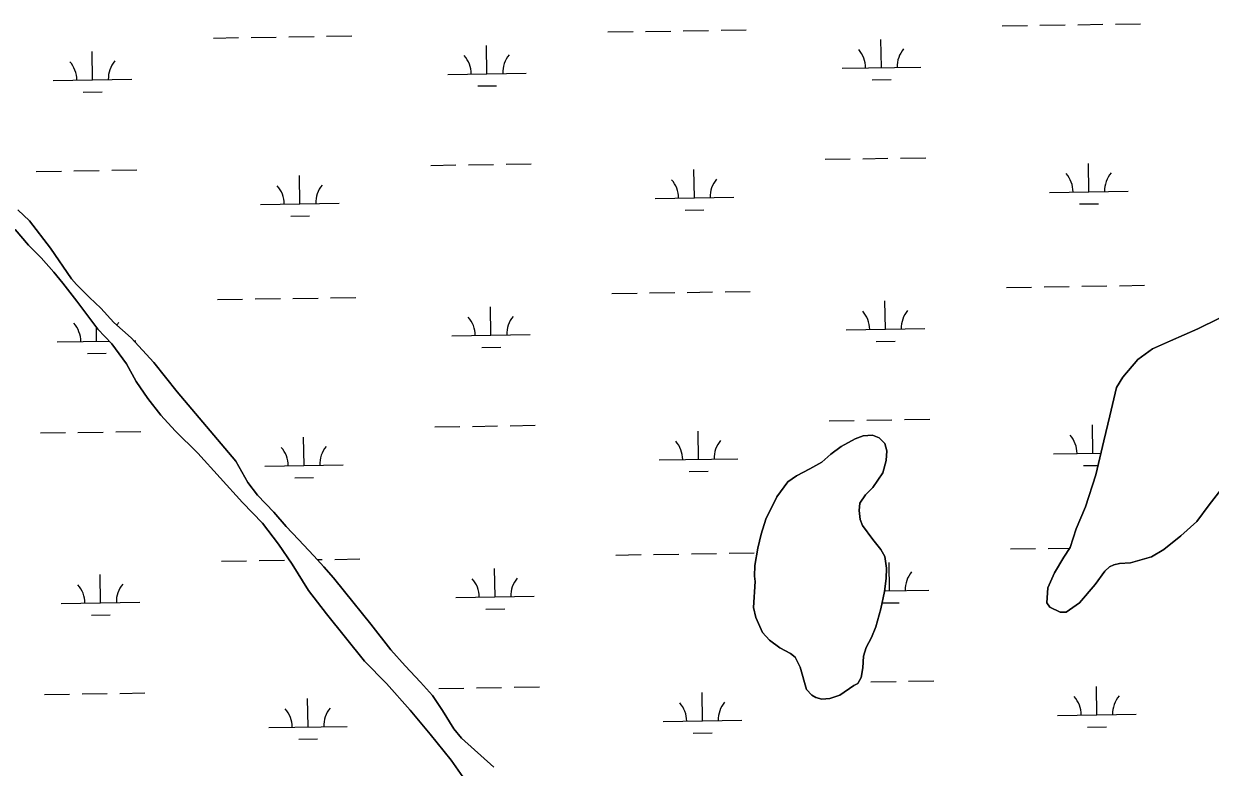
# Model space of a CAD drawing. Extents: x 3823584 to 3861785, y 301729 to 327625.
# Drawn here: x 3844182 to 3845691, y 309938 to 310883 of the extents above; entities that cross this region are included whole.
import ezdxf

# ---------------------------------------------------------------- set-up
doc = ezdxf.new("R2010")
doc.units = 0
doc.layers.add('V-TOPO-SHOR', color=7, linetype='Continuous')
doc.layers.add('V-WETL-SWMP', color=7, linetype='Continuous')

msp = doc.modelspace()

# ---------------------------------------------------------------- linework, layer by layer
at = {"layer": 'V-TOPO-SHOR'}
for points in [[(3844174, 310646.8), (3844188.9, 310632.8), (3844215.7, 310597.9), (3844242.3, 310558.8), (3844248.9, 310551.7), (3844265.5, 310535.1), (3844279.6, 310521.7), (3844296.5, 310503.2), (3844318.3, 310483.9), (3844347.4, 310452.7), (3844377, 310415), (3844451.4, 310326.9), (3844466.9, 310299.8), (3844479, 310283.6), (3844499.7, 310262.1), (3844515.5, 310244), (3844531.2, 310227.2), (3844550.6, 310206.7), (3844563.5, 310192.5), (3844575.8, 310178.7), (3844589.9, 310161.4), (3844623.5, 310119.9), (3844648.9, 310087), (3844666.9, 310066.5), (3844686.6, 310045.8), (3844701.9, 310028.8), (3844714.4, 310009.7), (3844729.1, 309986.6), (3844738.8, 309974.8), (3844780, 309937.7)], [(3844485.5, 310248.1), (3844459.9, 310274.3), (3844403.3, 310337.2), (3844374.2, 310365.4), (3844356.1, 310385.5), (3844339.7, 310406.8), (3844324.8, 310428.3), (3844312.4, 310450.6), (3844293.6, 310476.1), (3844275.9, 310495), (3844249.1, 310530.3), (3844231.6, 310553.2), (3844219.9, 310567.2), (3844203.9, 310585.6), (3844187.6, 310601.9), (3844170.9, 310621.5)], [(3845705, 310290.6), (3845689.8, 310271.4), (3845674.4, 310250.2), (3845654.1, 310232.1), (3845632.4, 310214.8), (3845616.6, 310205.5), (3845590, 310197.7), (3845575.7, 310196.7), (3845568.8, 310195.3), (3845563.1, 310192.5), (3845557, 310187.3), (3845544.8, 310170.3), (3845524.9, 310146.9), (3845507.9, 310135), (3845500.2, 310135), (3845487.3, 310141.2), (3845483.3, 310147), (3845484.7, 310166.1), (3845493.3, 310184.8), (3845505.1, 310205), (3845513, 310217.4), (3845520.6, 310241), (3845532.4, 310269.1), (3845545.9, 310309.7), (3845556.1, 310352.8), (3845563.7, 310384.5), (3845571.9, 310420.9), (3845580.2, 310433.8), (3845599.1, 310456.4), (3845618, 310469.7), (3845640.9, 310480.2), (3845675.5, 310495.2), (3845702.1, 310508.5)], [(3845272.1, 310139.4), (3845265.7, 310116.4), (3845260.2, 310102.6), (3845253.5, 310089.9), (3845250.2, 310078.9), (3845249.4, 310064.3), (3845247.3, 310052), (3845243, 310044.3), (3845237.7, 310041.5), (3845219.9, 310029.6), (3845207.3, 310025.2), (3845197, 310024.4), (3845189.5, 310026.4), (3845184.2, 310029.5), (3845177.6, 310036.4), (3845169.7, 310065), (3845163.1, 310077.8), (3845157.4, 310082.3), (3845143.7, 310089.8), (3845130.6, 310099.3), (3845121.7, 310109.3), (3845113.2, 310128.2), (3845110.4, 310141.1), (3845112.2, 310173.9), (3845111.6, 310180.8), (3845112, 310194.2), (3845115.9, 310216.3), (3845119.8, 310234.1), (3845125.8, 310253.1), (3845139.8, 310281.8), (3845153.7, 310300.8), (3845165, 310308.5), (3845181.7, 310317.2), (3845197.1, 310325.8), (3845208.5, 310335.7), (3845221.9, 310345.8), (3845239.5, 310355.5), (3845249.9, 310359.3), (3845261.4, 310360.1), (3845270.1, 310356.8), (3845277.4, 310349.5), (3845280, 310340.2), (3845279.1, 310328), (3845274.6, 310312.2), (3845262.2, 310293.6), (3845252.9, 310284.3), (3845245.3, 310273.8), (3845244.5, 310264.3), (3845246.1, 310252.9), (3845248.7, 310245), (3845262.2, 310227.2), (3845272.1, 310214.8), (3845277.3, 310205.7), (3845279.5, 310190.9), (3845278.9, 310177.9), (3845276.8, 310161.1), (3845272.1, 310139.4)], [(3844879.9, 309713.8), (3844864.5, 309727.9), (3844856.4, 309738.6), (3844842.6, 309761.7), (3844832.9, 309781.8), (3844819, 309805.7), (3844777.1, 309869.7), (3844749.3, 309912.7), (3844725.4, 309946.6), (3844699, 309980), (3844673.2, 310010.3), (3844643.1, 310044.1), (3844615.3, 310072.5), (3844567.1, 310132.8), (3844544.1, 310162.4), (3844523.4, 310196.2), (3844505.7, 310221.4), (3844485.5, 310248.1)]]:
    msp.add_lwpolyline(points, dxfattribs=at)
at = {"layer": 'V-WETL-SWMP'}
for p, q in [((3844972.9, 310873.6), (3845004.9, 310874.1)), ((3845020.9, 310874.4), (3845052.9, 310874.9)), ((3845068.9, 310875.1), (3845100.9, 310875.6)), ((3845426.7, 310880.6), (3845458.7, 310881.1)), ((3845474.7, 310881.4), (3845506.7, 310881.9)), ((3845522.7, 310882.1), (3845554.7, 310882.6)), ((3845570.7, 310882.9), (3845602.7, 310883.4)), ((3844423, 310865.2), (3844455, 310865.7)), ((3844471, 310865.9), (3844503, 310866.4)), ((3844519, 310866.6), (3844551, 310867.1)), ((3844567, 310867.4), (3844599, 310867.9)), ((3844924.9, 310872.9), (3844956.9, 310873.4)), ((3845272.9, 310827.5), (3845272.4, 310863.5)), ((3844269.2, 310812), (3844268.7, 310848)), ((3844771.1, 310819.8), (3844770.5, 310855.8)), ((3844721.1, 310819), (3844821.1, 310820.6)), ((3845222.9, 310826.7), (3845322.9, 310828.3)), ((3844219.2, 310811.3), (3844319.2, 310812.8)), ((3844759.3, 310804.2), (3844783.3, 310804.5)), ((3845261.2, 310811.9), (3845285.2, 310812.3)), ((3844257.5, 310796.4), (3844281.5, 310796.8)), ((3845201.3, 310711), (3845233.3, 310711.5)), ((3845249.3, 310711.7), (3845281.3, 310712.2)), ((3845297.3, 310712.5), (3845329.3, 310712.9)), ((3844197.6, 310695.5), (3844229.6, 310696)), ((3844245.6, 310696.2), (3844277.6, 310696.7)), ((3844293.6, 310697), (3844325.6, 310697.5)), ((3844699.5, 310703.2), (3844731.5, 310703.7)), ((3844747.5, 310704), (3844779.5, 310704.5)), ((3844795.5, 310704.7), (3844827.5, 310705.2)), ((3845035, 310662), (3845034.4, 310698)), ((3845536.8, 310669.7), (3845536.3, 310705.7)), ((3844533.1, 310654.2), (3844532.6, 310690.2)), ((3844985, 310661.2), (3845085, 310662.7)), ((3845486.8, 310668.9), (3845586.8, 310670.5)), ((3844483.1, 310653.5), (3844583.1, 310655)), ((3845525.1, 310654.1), (3845549.1, 310654.5)), ((3844188.9, 310632.8), (3844174, 310646.8)), ((3844215.7, 310597.9), (3844188.9, 310632.8)), ((3844521.4, 310638.6), (3844545.4, 310639)), ((3845023.2, 310646.4), (3845047.2, 310646.7)), ((3844170.9, 310621.5), (3844187.6, 310601.9)), ((3844187.6, 310601.9), (3844203.9, 310585.6)), ((3844242.3, 310558.8), (3844215.7, 310597.9)), ((3844203.9, 310585.6), (3844219.9, 310567.2)), ((3844219.9, 310567.2), (3844231.6, 310553.2)), ((3844248.9, 310551.7), (3844242.3, 310558.8)), ((3844231.6, 310553.2), (3844249.1, 310530.3)), ((3844265.5, 310535.1), (3844248.9, 310551.7)), ((3845026, 310541.7), (3845058, 310542.2)), ((3845074, 310542.5), (3845106, 310543)), ((3845431.9, 310548), (3845463.9, 310548.5)), ((3845479.9, 310548.7), (3845511.9, 310549.2)), ((3845527.8, 310549.5), (3845559.8, 310550)), ((3845575.8, 310550.2), (3845607.8, 310550.7)), ((3844249.1, 310530.3), (3844275.9, 310495)), ((3844279.6, 310521.7), (3844265.5, 310535.1)), ((3844428.2, 310532.5), (3844460.2, 310533)), ((3844476.2, 310533.3), (3844508.2, 310533.8)), ((3844524.2, 310534), (3844556.1, 310534.5)), ((3844572.1, 310534.7), (3844604.1, 310535.2)), ((3844930, 310540.3), (3844962, 310540.8)), ((3844978, 310541), (3845010, 310541.5)), ((3845278.1, 310494.9), (3845277.5, 310530.9)), ((3844296.5, 310503.2), (3844279.6, 310521.7)), ((3844776.2, 310487.1), (3844775.7, 310523.1)), ((3844274.4, 310479.4), (3844274.1, 310497.4)), ((3844318.3, 310483.9), (3844296.5, 310503.2)), ((3845702.1, 310508.5), (3845675.5, 310495.2)), ((3844275.9, 310495), (3844293.6, 310476.1)), ((3844347.4, 310452.7), (3844318.3, 310483.9)), ((3844726.2, 310486.4), (3844826.2, 310487.9)), ((3845228.1, 310494.1), (3845328.1, 310495.7)), ((3845675.5, 310495.2), (3845640.9, 310480.2)), ((3844224.4, 310478.6), (3844290.2, 310479.7)), ((3844293.6, 310476.1), (3844312.4, 310450.6)), ((3844321.8, 310480.1), (3844324.4, 310480.2)), ((3844764.5, 310471.5), (3844788.5, 310471.9)), ((3845266.3, 310479.3), (3845290.3, 310479.6)), ((3845618, 310469.7), (3845599.1, 310456.4)), ((3845640.9, 310480.2), (3845618, 310469.7)), ((3844262.6, 310463.8), (3844286.6, 310464.2)), ((3844377, 310415), (3844347.4, 310452.7)), ((3845599.1, 310456.4), (3845580.2, 310433.8)), ((3844312.4, 310450.6), (3844324.8, 310428.3)), ((3844324.8, 310428.3), (3844339.7, 310406.8)), ((3845571.9, 310420.9), (3845563.7, 310384.5)), ((3845580.2, 310433.8), (3845571.9, 310420.9)), ((3844339.7, 310406.8), (3844356.1, 310385.5)), ((3844451.4, 310326.9), (3844377, 310415)), ((3844356.1, 310385.5), (3844374.2, 310365.4)), ((3845206.4, 310378.3), (3845238.4, 310378.8)), ((3845254.4, 310379.1), (3845286.4, 310379.6)), ((3845302.4, 310379.8), (3845334.4, 310380.3)), ((3845563.7, 310384.5), (3845556.1, 310352.8)), ((3844202.8, 310362.9), (3844234.7, 310363.4)), ((3844250.7, 310363.6), (3844282.7, 310364.1)), ((3844298.7, 310364.3), (3844330.7, 310364.8)), ((3844374.2, 310365.4), (3844403.3, 310337.2)), ((3844704.6, 310370.6), (3844736.6, 310371.1)), ((3844752.6, 310371.3), (3844784.6, 310371.8)), ((3844800.6, 310372.1), (3844832.6, 310372.6)), ((3845040.1, 310329.3), (3845039.6, 310365.3)), ((3845542, 310337.1), (3845541.4, 310373.1)), ((3844538.3, 310321.6), (3844537.7, 310357.6)), ((3845221.9, 310345.8), (3845208.5, 310335.7)), ((3845239.5, 310355.5), (3845221.9, 310345.8)), ((3845249.9, 310359.3), (3845239.5, 310355.5)), ((3845261.4, 310360.1), (3845249.9, 310359.3)), ((3845270.1, 310356.8), (3845261.4, 310360.1)), ((3845277.4, 310349.5), (3845270.1, 310356.8)), ((3845280, 310340.3), (3845277.4, 310349.5)), ((3845556.1, 310352.8), (3845545.9, 310309.7)), ((3844403.3, 310337.2), (3844459.9, 310274.3)), ((3845208.5, 310335.7), (3845197.1, 310325.8)), ((3845279.1, 310328), (3845280, 310340.3)), ((3845492, 310336.3), (3845552.4, 310337.2)), ((3844466.9, 310299.8), (3844451.4, 310326.9)), ((3844488.3, 310320.8), (3844588.3, 310322.4)), ((3844990.1, 310328.6), (3845090.1, 310330.1)), ((3845181.7, 310317.2), (3845165, 310308.5)), ((3845197.1, 310325.8), (3845181.7, 310317.2)), ((3845274.6, 310312.2), (3845279.1, 310328)), ((3845530.2, 310321.5), (3845548.8, 310321.7)), ((3844526.5, 310306), (3844550.5, 310306.4)), ((3845028.4, 310313.7), (3845052.4, 310314.1)), ((3845153.7, 310300.8), (3845139.8, 310281.8)), ((3845165, 310308.5), (3845153.7, 310300.8)), ((3845262.2, 310293.6), (3845274.6, 310312.2)), ((3845545.9, 310309.7), (3845532.4, 310269.1)), ((3844479, 310283.6), (3844466.9, 310299.8)), ((3845252.9, 310284.3), (3845262.2, 310293.6)), ((3845689.8, 310271.4), (3845705, 310290.6)), ((3844459.9, 310274.3), (3844485.5, 310248.1)), ((3844499.7, 310262.1), (3844479, 310283.6)), ((3845139.8, 310281.8), (3845125.8, 310253.1)), ((3845244.5, 310264.3), (3845245.3, 310273.8)), ((3845245.3, 310273.8), (3845252.9, 310284.3)), ((3845674.4, 310250.2), (3845689.8, 310271.4)), ((3844515.5, 310244), (3844499.7, 310262.1)), ((3845246.1, 310252.9), (3845244.5, 310264.3)), ((3845532.4, 310269.1), (3845520.6, 310241)), ((3844485.5, 310248.1), (3844505.7, 310221.4)), ((3844531.2, 310227.2), (3844515.5, 310244)), ((3845125.8, 310253.1), (3845119.8, 310234.1)), ((3845248.7, 310245), (3845246.1, 310252.9)), ((3845262.2, 310227.2), (3845248.7, 310245)), ((3845520.6, 310241), (3845513, 310217.4)), ((3845654.1, 310232.1), (3845674.4, 310250.2)), ((3844550.6, 310206.7), (3844531.2, 310227.2)), ((3845119.8, 310234.1), (3845115.9, 310216.3)), ((3845272.1, 310214.8), (3845262.2, 310227.2)), ((3845632.4, 310214.8), (3845654.1, 310232.1)), ((3844505.7, 310221.4), (3844523.4, 310196.2)), ((3845031.1, 310209.1), (3845063.1, 310209.6)), ((3845079.1, 310209.9), (3845111.1, 310210.3)), ((3845115.9, 310216.3), (3845112, 310194.2)), ((3845277.3, 310205.7), (3845272.1, 310214.8)), ((3845437, 310215.4), (3845469, 310215.9)), ((3845485, 310216.1), (3845512.4, 310216.5)), ((3845513, 310217.4), (3845505.1, 310205)), ((3845616.6, 310205.5), (3845632.4, 310214.8)), ((3844433.3, 310199.9), (3844465.3, 310200.4)), ((3844481.3, 310200.6), (3844513.3, 310201.1)), ((3844523.4, 310196.2), (3844544.1, 310162.4)), ((3844563.5, 310192.5), (3844550.6, 310206.7)), ((3844555.2, 310201.8), (3844561.3, 310201.9)), ((3844577.3, 310202.1), (3844609.3, 310202.6)), ((3844935.1, 310207.6), (3844967.1, 310208.1)), ((3844983.1, 310208.4), (3845015.1, 310208.9)), ((3845279.5, 310190.9), (3845277.3, 310205.7)), ((3845283.2, 310162.2), (3845282.6, 310198.2)), ((3845505.1, 310205), (3845493.3, 310184.8)), ((3845563.1, 310192.5), (3845568.8, 310195.3)), ((3845568.8, 310195.3), (3845575.7, 310196.7)), ((3845575.7, 310196.7), (3845590, 310197.7)), ((3845590, 310197.7), (3845616.6, 310205.5)), ((3844279.5, 310146.8), (3844278.9, 310182.8)), ((3844575.8, 310178.7), (3844563.5, 310192.5)), ((3844781.3, 310154.5), (3844780.8, 310190.5)), ((3845112, 310194.2), (3845111.6, 310180.8)), ((3845111.6, 310180.8), (3845112.2, 310173.9)), ((3845278.9, 310177.9), (3845279.5, 310190.9)), ((3845493.3, 310184.8), (3845484.7, 310166.1)), ((3845544.8, 310170.3), (3845557, 310187.3)), ((3845557, 310187.3), (3845563.1, 310192.5)), ((3844589.9, 310161.4), (3844575.8, 310178.7)), ((3845112.2, 310173.9), (3845110.4, 310141.1)), ((3845276.8, 310161.1), (3845278.9, 310177.9)), ((3845484.7, 310166.1), (3845483.3, 310147)), ((3845524.9, 310146.9), (3845544.8, 310170.3)), ((3844544.1, 310162.4), (3844567.1, 310132.8)), ((3844623.5, 310119.9), (3844589.9, 310161.4)), ((3844731.4, 310153.7), (3844831.3, 310155.3)), ((3845272.1, 310139.4), (3845276.8, 310161.1)), ((3845276.9, 310162.2), (3845333.2, 310163)), ((3844229.5, 310146), (3844329.5, 310147.5)), ((3844769.6, 310138.9), (3844793.6, 310139.3)), ((3845110.4, 310141.1), (3845113.2, 310128.2)), ((3845265.7, 310116.4), (3845272.1, 310139.4)), ((3845273.7, 310146.7), (3845295.4, 310147)), ((3845483.3, 310147), (3845487.3, 310141.2)), ((3845487.3, 310141.2), (3845500.2, 310135)), ((3845500.2, 310135), (3845507.9, 310135)), ((3845507.9, 310135), (3845524.9, 310146.9)), ((3844267.7, 310131.2), (3844291.7, 310131.5)), ((3844567.1, 310132.8), (3844615.3, 310072.5)), ((3844648.9, 310087), (3844623.5, 310119.9)), ((3845113.2, 310128.2), (3845121.7, 310109.3)), ((3845121.7, 310109.3), (3845130.6, 310099.3)), ((3845260.2, 310102.6), (3845265.7, 310116.4)), ((3845130.6, 310099.3), (3845143.7, 310089.8)), ((3845143.7, 310089.8), (3845157.4, 310082.3)), ((3845250.2, 310078.9), (3845253.5, 310089.9)), ((3845253.5, 310089.9), (3845260.2, 310102.6)), ((3844666.9, 310066.5), (3844648.9, 310087)), ((3845157.4, 310082.3), (3845163.1, 310077.8)), ((3845163.1, 310077.8), (3845169.7, 310065)), ((3845249.4, 310064.3), (3845250.2, 310078.9)), ((3844615.3, 310072.5), (3844643.1, 310044.1)), ((3844686.6, 310045.8), (3844666.9, 310066.5)), ((3845169.7, 310065), (3845177.6, 310036.4)), ((3845247.3, 310052), (3845249.4, 310064.3)), ((3844643.1, 310044.1), (3844673.2, 310010.3)), ((3844701.9, 310028.8), (3844686.6, 310045.8)), ((3845237.7, 310041.5), (3845243, 310044.3)), ((3845243, 310044.3), (3845247.3, 310052)), ((3845259.6, 310046.4), (3845291.6, 310046.9)), ((3845307.6, 310047.2), (3845339.6, 310047.7)), ((3844207.9, 310030.2), (3844239.9, 310030.7)), ((3844255.9, 310031), (3844287.9, 310031.5)), ((3844303.9, 310031.7), (3844335.9, 310032.2)), ((3844714.4, 310009.7), (3844701.9, 310028.8)), ((3844709.7, 310038), (3844741.7, 310038.5)), ((3844757.7, 310038.7), (3844789.7, 310039.2)), ((3844805.7, 310039.4), (3844837.7, 310039.9)), ((3845045.2, 309996.7), (3845044.7, 310032.7)), ((3845177.6, 310036.4), (3845184.2, 310029.5)), ((3845184.2, 310029.5), (3845189.5, 310026.4)), ((3845207.3, 310025.2), (3845219.9, 310029.6)), ((3845219.9, 310029.6), (3845237.7, 310041.5)), ((3845547.1, 310004.4), (3845546.5, 310040.4)), ((3844543.4, 309989), (3844542.8, 310025)), ((3845189.5, 310026.4), (3845197, 310024.4)), ((3845197, 310024.4), (3845207.3, 310025.2)), ((3844673.2, 310010.3), (3844699, 309980)), ((3844729.1, 309986.6), (3844714.4, 310009.7)), ((3845497.1, 310003.7), (3845597.1, 310005.2)), ((3844493.4, 309988.2), (3844593.4, 309989.7)), ((3844738.8, 309974.8), (3844729.1, 309986.6)), ((3844995.3, 309995.9), (3845095.2, 309997.5)), ((3845535.3, 309988.8), (3845559.3, 309989.2)), ((3844531.6, 309973.3), (3844555.6, 309973.7)), ((3844699, 309980), (3844725.4, 309946.6)), ((3844780, 309937.7), (3844738.8, 309974.8)), ((3845033.5, 309981.1), (3845057.5, 309981.5)), ((3844725.4, 309946.6), (3844749.3, 309912.7))]:
    msp.add_line(p, q, dxfattribs=at)
for centre, start, end in [((3844826.3, 310821.1), 140.1115, 181.6552), ((3845217.7, 310827.1), 0.1115, 41.6552), ((3845328.2, 310828.8), 140.1115, 181.6552), ((3844214, 310811.7), 0.1115, 41.6552), ((3844324.5, 310813.4), 140.1115, 181.6552), ((3844715.8, 310819.4), 0.1115, 41.6552), ((3845481.6, 310669.3), 0.1115, 41.6552), ((3845592.1, 310671), 140.1115, 181.6552), ((3844588.4, 310655.6), 140.1115, 181.6552), ((3844979.7, 310661.6), 0.1115, 41.6552), ((3845090.2, 310663.3), 140.1115, 181.6552), ((3844477.9, 310653.9), 0.1115, 41.6552), ((3845222.8, 310494.5), 0.1115, 41.6552), ((3845333.3, 310496.2), 140.1115, 181.6552), ((3844219.1, 310479), 0.1115, 41.6552), ((3844329.6, 310480.7), 140.1115, 146.9034), ((3844721, 310486.8), 0.1115, 41.6552), ((3844831.4, 310488.5), 140.1115, 181.6552), ((3844593.5, 310322.9), 140.1115, 181.6552), ((3844984.9, 310329), 0.1115, 41.6552), ((3845095.3, 310330.7), 140.1115, 181.6552), ((3845486.7, 310336.7), 0.1115, 41.6552), ((3844483, 310321.2), 0.1115, 41.6552), ((3845338.4, 310163.6), 140.1115, 181.6552), ((3844224.3, 310146.4), 0.1115, 41.6552), ((3844334.7, 310148.1), 140.1115, 181.6552), ((3844726.1, 310154.1), 0.1115, 41.6552), ((3844836.6, 310155.8), 140.1115, 181.6552), ((3845602.3, 310005.8), 140.1115, 181.6552), ((3844990, 309996.3), 0.1115, 41.6552), ((3845100.5, 309998), 140.1115, 181.6552), ((3845491.9, 310004.1), 0.1115, 41.6552), ((3844488.2, 309988.6), 0.1115, 41.6552), ((3844598.6, 309990.3), 140.1115, 181.6552)]:
    msp.add_arc(centre, 35.2, start, end, dxfattribs=at)

doc.saveas('drawing.dxf')
